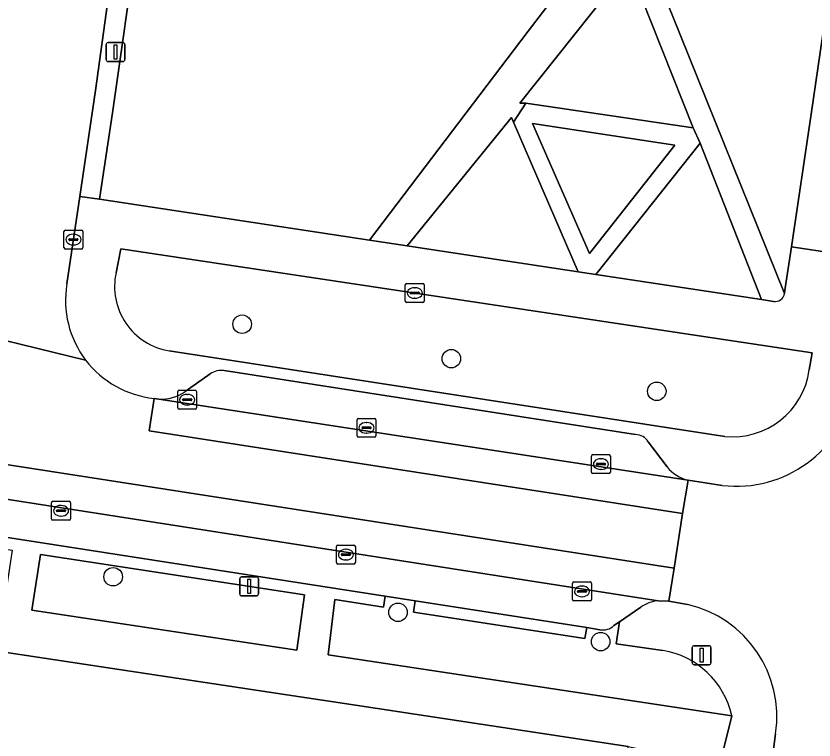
# Model space of a CAD drawing. Extents: x 163008 to 163854, y 382777 to 383982.
# Drawn here: x 163497.14 to 163539.35, y 383207.49 to 383245.8 of the extents above; entities that cross this region are included whole.
import ezdxf

# ---------------------------------------------------------------- set-up
doc = ezdxf.new("R2010")
doc.units = 0
for name, color, linetype in [('IMGEO_Boom', 7, 'Continuous'), ('IMGEO_Erf', 7, 'Continuous'), ('IMGEO_Groenvoorziening', 7, 'Continuous'), ('IMGEO_Kolk', 7, 'Continuous'), ('IMGEO_Lichtmast', 7, 'Continuous'), ('IMGEO_Parkeervlak_open', 7, 'Continuous'), ('IMGEO_Rijbaan_lokaal_gesloten', 7, 'Continuous'), ('IMGEO_Rijbaan_lokaal_open', 7, 'Continuous'), ('IMGEO_Voetpad_halfverhard', 7, 'Continuous'), ('IMGEO_Voetpad_open', 7, 'Continuous')]:
    doc.layers.add(name, color=color, linetype=linetype)

msp = doc.modelspace()

# ---------------------------------------------------------------- linework, layer by layer
at = {"layer": 'IMGEO_Boom'}
for centre in [(163509.104, 383229.49), (163520.17, 383227.667), (163531.033, 383225.941), (163502.282, 383216.128), (163517.35, 383214.246), (163528.064, 383212.694)]:
    msp.add_circle(centre, 0.489, dxfattribs=at)
at = {"layer": 'IMGEO_Erf'}
msp.add_lwpolyline([(163529.514, 383207.154), (163513.94, 383209.504), (163511.464, 383209.877), (163491.84, 383212.838), (163487.723, 383186.135), (163493.021, 383185.055), (163494.8, 383184.78), (163495.83, 383184.63), (163504.561, 383183.36), (163505.941, 383183.159), (163520.659, 383181.018), (163525.379, 383180.331)], close=True, dxfattribs=at)
at = {"layer": 'IMGEO_Groenvoorziening'}
for points in [[(163503.57, 383249.969), (163502.252, 383240.669), (163501.567, 383236.108), (163515.839, 383233.941), (163524.233, 383244.988), (163527.193, 383248.884)], [(163538.913, 383247.112), (163531.131, 383248.289), (163530.839, 383248.333), (163531.847, 383245.867), (163537.788, 383231.116), (163537.814, 383231.286), (163538.163, 383233.587), (163539.193, 383240.596)], [(163539.193, 383240.596), (163539.914, 383245.565)], [(163539.102, 383227.073), (163539.256, 383227.969), (163502.683, 383233.487), (163502.435, 383232.216)], [(163505.252, 383228.078), (163534.628, 383223.556)], [(163518.263, 383214.846), (163516.661, 383215.095), (163516.574, 383214.527), (163514.013, 383214.92), (163513.647, 383212), (163535.001, 383208.772)], [(163528.023, 383213.326), (163527.329, 383213.434), (163527.232, 383212.854), (163518.171, 383214.246), (163518.263, 383214.846)], [(163531.348, 383212.229), (163528.879, 383212.584), (163529.056, 383213.741), (163528.764, 383213.542)]]:
    msp.add_lwpolyline(points, dxfattribs=at)
for points in [[(163529.687, 383248.145), (163529.535, 383248.419), (163523.786, 383241.186), (163524.116, 383241.186), (163532.962, 383239.887)], [(163523.455, 383240.185), (163523.354, 383240.42), (163517.829, 383233.639), (163518.16, 383233.589), (163526.873, 383232.266)], [(163527.468, 383233.233), (163531.983, 383238.962), (163524.457, 383240.107)], [(163536.572, 383230.793), (163533.329, 383239.061), (163527.804, 383232.124)], [(163512.395, 383215.169), (163498.438, 383217.313), (163497.979, 383214.368), (163511.997, 383212.249)]]:
    msp.add_lwpolyline(points, close=True, dxfattribs=at)
for centre, radius, start, end in [((163538.354, 383245.653), 1.563, 356.7853, 69.0252), ((163505.808, 383231.484), 3.451, 167.7618, 260.7294), ((163535.044, 383227.631), 4.096, 264.168, 352.1736), ((163528.174, 383214.188), 0.875, 260.0813, 312.4213), ((163530.624, 383207.805), 4.483, 12.4575, 80.7006)]:
    msp.add_arc(centre, radius, start, end, dxfattribs=at)
at = {"layer": 'IMGEO_Kolk'}
for p, q in [((163499.754, 383234.468), (163500.606, 383234.468)), ((163499.679, 383233.542), (163499.679, 383234.394)), ((163499.981, 383234.011), (163500.379, 383234.011)), ((163500.167, 383234.248), (163500.192, 383234.248)), ((163500.68, 383234.394), (163500.68, 383233.542)), ((163499.938, 383233.962), (163499.938, 383233.974)), ((163500.376, 383233.925), (163499.978, 383233.925)), ((163500.19, 383233.688), (163500.165, 383233.688)), ((163500.422, 383233.974), (163500.422, 383233.962)), ((163500.606, 383233.468), (163499.754, 383233.468)), ((163517.734, 383230.715), (163517.734, 383231.567)), ((163517.809, 383231.641), (163518.661, 383231.641)), ((163518.735, 383231.567), (163518.735, 383230.715)), ((163517.993, 383231.135), (163517.993, 383231.147)), ((163518.431, 383231.098), (163518.033, 383231.098)), ((163518.036, 383231.184), (163518.434, 383231.184)), ((163518.222, 383231.421), (163518.247, 383231.421)), ((163518.477, 383231.147), (163518.477, 383231.135)), ((163518.661, 383230.641), (163517.809, 383230.641)), ((163518.245, 383230.861), (163518.22, 383230.861)), ((163505.772, 383225.995), (163506.624, 383225.995)), ((163505.697, 383225.069), (163505.697, 383225.921)), ((163506.185, 383225.775), (163506.21, 383225.775)), ((163506.698, 383225.921), (163506.698, 383225.069)), ((163505.956, 383225.489), (163505.956, 383225.501)), ((163506.394, 383225.452), (163505.996, 383225.452)), ((163505.999, 383225.538), (163506.397, 383225.538)), ((163506.208, 383225.215), (163506.183, 383225.215)), ((163506.44, 383225.501), (163506.44, 383225.489)), ((163506.624, 383224.995), (163505.772, 383224.995)), ((163515.181, 383223.583), (163515.181, 383224.435)), ((163515.256, 383224.509), (163516.108, 383224.509)), ((163515.669, 383224.289), (163515.694, 383224.289)), ((163516.182, 383224.435), (163516.182, 383223.583)), ((163515.44, 383224.003), (163515.44, 383224.015)), ((163515.878, 383223.966), (163515.48, 383223.966)), ((163515.483, 383224.052), (163515.881, 383224.052)), ((163515.924, 383224.015), (163515.924, 383224.003)), ((163516.108, 383223.509), (163515.256, 383223.509)), ((163515.692, 383223.729), (163515.667, 383223.729)), ((163527.579, 383221.663), (163527.579, 383222.515)), ((163527.654, 383222.589), (163528.506, 383222.589)), ((163528.067, 383222.369), (163528.092, 383222.369)), ((163528.58, 383222.515), (163528.58, 383221.663)), ((163527.838, 383222.083), (163527.838, 383222.095)), ((163528.276, 383222.046), (163527.878, 383222.046)), ((163527.881, 383222.132), (163528.279, 383222.132)), ((163528.09, 383221.809), (163528.065, 383221.809)), ((163528.322, 383222.095), (163528.322, 383222.083)), ((163528.506, 383221.589), (163527.654, 383221.589)), ((163499.099, 383220.119), (163499.951, 383220.119)), ((163499.024, 383219.193), (163499.024, 383220.045)), ((163499.326, 383219.662), (163499.724, 383219.662)), ((163499.512, 383219.899), (163499.537, 383219.899)), ((163500.025, 383220.045), (163500.025, 383219.193)), ((163499.283, 383219.613), (163499.283, 383219.625)), ((163499.721, 383219.576), (163499.323, 383219.576)), ((163499.535, 383219.339), (163499.51, 383219.339)), ((163499.767, 383219.625), (163499.767, 383219.613)), ((163499.951, 383219.119), (163499.099, 383219.119)), ((163514.092, 383216.874), (163514.092, 383217.726)), ((163514.167, 383217.8), (163515.019, 383217.8)), ((163514.58, 383217.58), (163514.605, 383217.58)), ((163515.093, 383217.726), (163515.093, 383216.874)), ((163514.351, 383217.294), (163514.351, 383217.306)), ((163514.789, 383217.257), (163514.391, 383217.257)), ((163514.394, 383217.343), (163514.792, 383217.343)), ((163514.835, 383217.306), (163514.835, 383217.294)), ((163515.019, 383216.8), (163514.167, 383216.8)), ((163514.603, 383217.02), (163514.578, 383217.02)), ((163526.653, 383215.853), (163527.505, 383215.853)), ((163526.578, 383214.927), (163526.578, 383215.779)), ((163527.066, 383215.633), (163527.091, 383215.633)), ((163527.579, 383215.779), (163527.579, 383214.927)), ((163526.837, 383215.347), (163526.837, 383215.359)), ((163527.275, 383215.31), (163526.877, 383215.31)), ((163526.88, 383215.396), (163527.278, 383215.396)), ((163527.089, 383215.073), (163527.064, 383215.073)), ((163527.321, 383215.359), (163527.321, 383215.347)), ((163527.505, 383214.853), (163526.653, 383214.853))]:
    msp.add_line(p, q, dxfattribs=at)
for points in [[(163499.754, 383234.468), (163500.606, 383234.468)], [(163499.679, 383233.542), (163499.679, 383234.394)], [(163500.68, 383234.394), (163500.68, 383233.542)], [(163500.606, 383233.468), (163499.754, 383233.468)], [(163517.734, 383230.715), (163517.734, 383231.567)], [(163517.809, 383231.641), (163518.661, 383231.641)], [(163518.735, 383231.567), (163518.735, 383230.715)], [(163518.661, 383230.641), (163517.809, 383230.641)], [(163505.772, 383225.995), (163506.624, 383225.995)], [(163505.697, 383225.069), (163505.697, 383225.921)], [(163506.698, 383225.921), (163506.698, 383225.069)], [(163506.624, 383224.995), (163505.772, 383224.995)], [(163515.181, 383223.583), (163515.181, 383224.435)], [(163515.256, 383224.509), (163516.108, 383224.509)], [(163516.182, 383224.435), (163516.182, 383223.583)], [(163516.108, 383223.509), (163515.256, 383223.509)], [(163527.579, 383221.663), (163527.579, 383222.515)], [(163527.654, 383222.589), (163528.506, 383222.589)], [(163528.58, 383222.515), (163528.58, 383221.663)], [(163528.506, 383221.589), (163527.654, 383221.589)], [(163499.099, 383220.119), (163499.951, 383220.119)], [(163499.024, 383219.193), (163499.024, 383220.045)], [(163500.025, 383220.045), (163500.025, 383219.193)], [(163499.951, 383219.119), (163499.099, 383219.119)], [(163514.092, 383216.874), (163514.092, 383217.726)], [(163514.167, 383217.8), (163515.019, 383217.8)], [(163515.093, 383217.726), (163515.093, 383216.874)], [(163515.019, 383216.8), (163514.167, 383216.8)], [(163526.653, 383215.853), (163527.505, 383215.853)], [(163526.578, 383214.927), (163526.578, 383215.779)], [(163527.579, 383215.779), (163527.579, 383214.927)], [(163527.505, 383214.853), (163526.653, 383214.853)]]:
    msp.add_lwpolyline(points, dxfattribs=at)
for centre, radius, start, end in [((163499.756, 383234.392), 0.0765, 91.552, 178.448), ((163499.756, 383234.392), 0.0765, 91.552, 178.448), ((163500.604, 383234.392), 0.0765, 1.552, 88.448), ((163500.604, 383234.392), 0.0765, 1.552, 88.448), ((163499.978, 383233.971), 0.0403, 85.8775, 175.7526), ((163500.383, 383233.973), 0.0386, 1.7309, 96.639), ((163499.975, 383233.961), 0.0366, 178.938, 274.7102), ((163500.379, 383233.968), 0.043, 264.8664, 352.4533), ((163499.756, 383233.544), 0.0765, 181.552, 268.448), ((163499.756, 383233.544), 0.0765, 181.552, 268.448), ((163500.604, 383233.544), 0.0765, 271.552, 358.448), ((163500.604, 383233.544), 0.0765, 271.552, 358.448), ((163517.811, 383231.565), 0.0765, 91.552, 178.448), ((163517.811, 383231.565), 0.0765, 91.552, 178.448), ((163518.659, 383231.565), 0.0765, 1.552, 88.448), ((163518.659, 383231.565), 0.0765, 1.552, 88.448), ((163518.033, 383231.144), 0.0403, 85.8775, 175.7526), ((163518.03, 383231.134), 0.0366, 178.938, 274.7102), ((163518.434, 383231.141), 0.043, 264.8664, 352.4533), ((163518.438, 383231.146), 0.0386, 1.7309, 96.639), ((163517.811, 383230.717), 0.0765, 181.552, 268.448), ((163517.811, 383230.717), 0.0765, 181.552, 268.448), ((163518.659, 383230.717), 0.0765, 271.552, 358.448), ((163518.659, 383230.717), 0.0765, 271.552, 358.448), ((163505.774, 383225.919), 0.0765, 91.552, 178.448), ((163505.774, 383225.919), 0.0765, 91.552, 178.448), ((163506.622, 383225.919), 0.0765, 1.552, 88.448), ((163506.622, 383225.919), 0.0765, 1.552, 88.448), ((163505.996, 383225.498), 0.0403, 85.8775, 175.7526), ((163505.993, 383225.488), 0.0366, 178.938, 274.7102), ((163506.397, 383225.495), 0.043, 264.8664, 352.4533), ((163506.401, 383225.5), 0.0386, 1.7309, 96.639), ((163505.774, 383225.071), 0.0765, 181.552, 268.448), ((163505.774, 383225.071), 0.0765, 181.552, 268.448), ((163506.622, 383225.071), 0.0765, 271.552, 358.448), ((163506.622, 383225.071), 0.0765, 271.552, 358.448), ((163515.258, 383224.433), 0.0765, 91.552, 178.448), ((163515.258, 383224.433), 0.0765, 91.552, 178.448), ((163516.106, 383224.433), 0.0765, 1.552, 88.448), ((163516.106, 383224.433), 0.0765, 1.552, 88.448), ((163515.48, 383224.012), 0.0403, 85.8775, 175.7526), ((163515.477, 383224.002), 0.0366, 178.938, 274.7102), ((163515.881, 383224.009), 0.043, 264.8664, 352.4533), ((163515.885, 383224.014), 0.0386, 1.7309, 96.639), ((163515.258, 383223.585), 0.0765, 181.552, 268.448), ((163515.258, 383223.585), 0.0765, 181.552, 268.448), ((163516.106, 383223.585), 0.0765, 271.552, 358.448), ((163516.106, 383223.585), 0.0765, 271.552, 358.448), ((163527.656, 383222.513), 0.0765, 91.552, 178.448), ((163527.656, 383222.513), 0.0765, 91.552, 178.448), ((163528.504, 383222.513), 0.0765, 1.552, 88.448), ((163528.504, 383222.513), 0.0765, 1.552, 88.448), ((163527.878, 383222.092), 0.0403, 85.8775, 175.7526), ((163527.875, 383222.082), 0.0366, 178.938, 274.7102), ((163528.279, 383222.089), 0.043, 264.8664, 352.4533), ((163528.283, 383222.094), 0.0386, 1.7309, 96.639), ((163527.656, 383221.665), 0.0765, 181.552, 268.448), ((163527.656, 383221.665), 0.0765, 181.552, 268.448), ((163528.504, 383221.665), 0.0765, 271.552, 358.448), ((163528.504, 383221.665), 0.0765, 271.552, 358.448), ((163499.101, 383220.043), 0.0765, 91.552, 178.448), ((163499.101, 383220.043), 0.0765, 91.552, 178.448), ((163499.949, 383220.043), 0.0765, 1.552, 88.448), ((163499.949, 383220.043), 0.0765, 1.552, 88.448), ((163499.323, 383219.622), 0.0403, 85.8775, 175.7526), ((163499.728, 383219.624), 0.0386, 1.7309, 96.639), ((163499.32, 383219.612), 0.0366, 178.938, 274.7102), ((163499.724, 383219.619), 0.043, 264.8664, 352.4533), ((163499.101, 383219.195), 0.0765, 181.552, 268.448), ((163499.101, 383219.195), 0.0765, 181.552, 268.448), ((163499.949, 383219.195), 0.0765, 271.552, 358.448), ((163499.949, 383219.195), 0.0765, 271.552, 358.448), ((163514.169, 383217.724), 0.0765, 91.552, 178.448), ((163514.169, 383217.724), 0.0765, 91.552, 178.448), ((163515.017, 383217.724), 0.0765, 1.552, 88.448), ((163515.017, 383217.724), 0.0765, 1.552, 88.448), ((163514.391, 383217.303), 0.0403, 85.8775, 175.7526), ((163514.388, 383217.293), 0.0366, 178.938, 274.7102), ((163514.792, 383217.3), 0.043, 264.8664, 352.4533), ((163514.796, 383217.305), 0.0386, 1.7309, 96.639), ((163514.169, 383216.876), 0.0765, 181.552, 268.448), ((163514.169, 383216.876), 0.0765, 181.552, 268.448), ((163515.017, 383216.876), 0.0765, 271.552, 358.448), ((163515.017, 383216.876), 0.0765, 271.552, 358.448), ((163526.655, 383215.777), 0.0765, 91.552, 178.448), ((163526.655, 383215.777), 0.0765, 91.552, 178.448), ((163527.503, 383215.777), 0.0765, 1.552, 88.448), ((163527.503, 383215.777), 0.0765, 1.552, 88.448), ((163526.877, 383215.356), 0.0403, 85.8775, 175.7526), ((163526.874, 383215.346), 0.0366, 178.938, 274.7102), ((163527.278, 383215.353), 0.043, 264.8664, 352.4533), ((163527.282, 383215.358), 0.0386, 1.7309, 96.639), ((163526.655, 383214.929), 0.0765, 181.552, 268.448), ((163526.655, 383214.929), 0.0765, 181.552, 268.448), ((163527.503, 383214.929), 0.0765, 271.552, 358.448), ((163527.503, 383214.929), 0.0765, 271.552, 358.448)]:
    msp.add_arc(centre, radius, start, end, dxfattribs=at)
for centre, major_axis, ratio, start_param, end_param in [((163500.166, 383233.968), (-0.387, 0.002), 0.722429, 4.712389, 7.853982), ((163500.191, 383233.968), (-0.39, 0.002), 0.717154, 1.570796, 4.712389), ((163518.221, 383231.141), (-0.387, 0.002), 0.722429, 4.712389, 7.853982), ((163518.246, 383231.141), (-0.39, 0.002), 0.717154, 1.570796, 4.712389), ((163506.184, 383225.495), (-0.387, 0.002), 0.722429, 4.712389, 7.853982), ((163506.209, 383225.495), (-0.39, 0.002), 0.717154, 1.570796, 4.712389), ((163515.668, 383224.009), (-0.387, 0.002), 0.722429, 4.712389, 7.853982), ((163515.693, 383224.009), (-0.39, 0.002), 0.717154, 1.570796, 4.712389), ((163528.066, 383222.089), (-0.387, 0.002), 0.722429, 4.712389, 7.853982), ((163528.091, 383222.089), (-0.39, 0.002), 0.717154, 1.570796, 4.712389), ((163499.511, 383219.619), (-0.387, 0.002), 0.722429, 4.712389, 7.853982), ((163499.536, 383219.619), (-0.39, 0.002), 0.717154, 1.570796, 4.712389), ((163514.579, 383217.3), (-0.387, 0.002), 0.722429, 4.712389, 7.853982), ((163514.604, 383217.3), (-0.39, 0.002), 0.717154, 1.570796, 4.712389), ((163527.065, 383215.353), (-0.387, 0.002), 0.722429, 4.712389, 7.853982), ((163527.09, 383215.353), (-0.39, 0.002), 0.717154, 1.570796, 4.712389)]:
    msp.add_ellipse(centre, major_axis=major_axis, ratio=ratio, start_param=start_param, end_param=end_param, dxfattribs=at)
at = {"layer": 'IMGEO_Lichtmast'}
for p, q in [((163501.911, 383243.491), (163501.911, 383244.291)), ((163501.911, 383244.291), (163501.911, 383243.491)), ((163502.011, 383244.391), (163502.801, 383244.391)), ((163502.801, 383244.391), (163502.011, 383244.391)), ((163502.901, 383244.291), (163502.901, 383243.491)), ((163502.901, 383243.491), (163502.901, 383244.291)), ((163502.801, 383243.391), (163502.011, 383243.391)), ((163502.011, 383243.391), (163502.801, 383243.391)), ((163508.977, 383215.218), (163508.977, 383216.018)), ((163508.977, 383216.018), (163508.977, 383215.218)), ((163509.077, 383216.118), (163509.867, 383216.118)), ((163509.867, 383216.118), (163509.077, 383216.118)), ((163509.967, 383216.018), (163509.967, 383215.218)), ((163509.967, 383215.218), (163509.967, 383216.018)), ((163509.867, 383215.118), (163509.077, 383215.118)), ((163509.077, 383215.118), (163509.867, 383215.118)), ((163533.011, 383212.476), (163533.801, 383212.476)), ((163533.801, 383212.476), (163533.011, 383212.476)), ((163532.911, 383211.576), (163532.911, 383212.376)), ((163532.911, 383212.376), (163532.911, 383211.576)), ((163533.901, 383212.376), (163533.901, 383211.576)), ((163533.901, 383211.576), (163533.901, 383212.376)), ((163533.801, 383211.476), (163533.011, 383211.476)), ((163533.011, 383211.476), (163533.801, 383211.476))]:
    msp.add_line(p, q, dxfattribs=at)
for points in [[(163502.331, 383244.266), (163502.481, 383244.266), (163502.481, 383243.516), (163502.331, 383243.516), (163502.331, 383244.266)], [(163509.397, 383215.993), (163509.547, 383215.993), (163509.547, 383215.243), (163509.397, 383215.243), (163509.397, 383215.993)], [(163533.331, 383212.351), (163533.481, 383212.351), (163533.481, 383211.601), (163533.331, 383211.601), (163533.331, 383212.351)]]:
    msp.add_lwpolyline(points, dxfattribs=at)
for centre, start, end in [((163502.011, 383244.291), 90, 180), ((163502.011, 383244.291), 90, 180), ((163502.801, 383244.291), 0, 90), ((163502.801, 383244.291), 360, 90), ((163502.011, 383243.491), 180, 270), ((163502.011, 383243.491), 180, 270), ((163502.801, 383243.491), 270, 0), ((163502.801, 383243.491), 270, 0), ((163509.077, 383216.018), 90, 180), ((163509.077, 383216.018), 90, 180), ((163509.867, 383216.018), 0, 90), ((163509.867, 383216.018), 360, 90), ((163509.077, 383215.218), 180, 270), ((163509.077, 383215.218), 180, 270), ((163509.867, 383215.218), 270, 0), ((163509.867, 383215.218), 270, 0), ((163533.011, 383212.376), 90, 180), ((163533.011, 383212.376), 90, 180), ((163533.801, 383212.376), 0, 90), ((163533.801, 383212.376), 360, 90), ((163533.011, 383211.576), 180, 270), ((163533.011, 383211.576), 180, 270), ((163533.801, 383211.576), 270, 0), ((163533.801, 383211.576), 270, 0)]:
    msp.add_arc(centre, 0.1, start, end, dxfattribs=at)
at = {"layer": 'IMGEO_Parkeervlak_open'}
for points in [[(163531.103, 383214.862), (163419.272, 383232.3)], [(163422.092, 383229.824), (163481.45, 383220.579), (163483.294, 383220.292), (163516.661, 383215.095), (163518.263, 383214.846), (163527.329, 383213.434), (163528.023, 383213.326)], [(163507.42, 383226.857), (163506.088, 383225.922)], [(163529.915, 383223.652), (163508.156, 383227.038)], [(163504.69, 383225.528), (163532.691, 383221.237)], [(163531.582, 383221.938), (163530.586, 383223.267)], [(163528.764, 383213.542), (163529.056, 383213.741), (163530.188, 383214.512)]]:
    msp.add_lwpolyline(points, dxfattribs=at)
for centre, radius, start, end in [((163508.006, 383226.063), 0.987, 81.2315, 126.4009), ((163504.812, 383227.772), 2.247, 266.8818, 304.5972), ((163529.887, 383222.826), 0.827, 32.259, 88.0491), ((163533.149, 383223.19), 2.006, 218.6152, 256.7908), ((163531.259, 383213.084), 1.785, 95.004, 126.861), ((163528.174, 383214.188), 0.875, 260.0813, 312.4213)]:
    msp.add_arc(centre, radius, start, end, dxfattribs=at)
at = {"layer": 'IMGEO_Rijbaan_lokaal_gesloten'}
for points in [[(163373.816, 383241.125), (163373.529, 383239.357), (163375.664, 383239.053), (163378.507, 383238.62), (163398.482, 383235.577), (163411.053, 383233.59), (163419.272, 383232.3), (163531.103, 383214.862), (163531.679, 383214.839), (163531.952, 383216.59)], [(163532.691, 383221.237), (163504.69, 383225.528), (163504.443, 383225.568), (163504.18, 383223.852), (163532.4, 383219.478)]]:
    msp.add_lwpolyline(points, close=True, dxfattribs=at)
at = {"layer": 'IMGEO_Rijbaan_lokaal_open'}
for points in [[(163499.833, 383231.619), (163500.516, 383236.251), (163501.343, 383241.854), (163502.463, 383249.931)], [(163489.115, 383227.97), (163488.822, 383226.223), (163374.249, 383244.006), (163373.816, 383241.125), (163531.952, 383216.59), (163532.4, 383219.478), (163504.18, 383223.852), (163504.443, 383225.568)], [(163493.167, 383229.461), (163500.825, 383227.593)], [(163500.825, 383227.593), (163493.167, 383229.461)], [(163534.496, 383220.964), (163532.691, 383221.237), (163532.4, 383219.478), (163531.952, 383216.59), (163531.679, 383214.839), (163532.657, 383214.661)], [(163537.316, 383207.822), (163537.187, 383206.862), (163543.047, 383205.924), (163543.291, 383207.279)]]:
    msp.add_lwpolyline(points, dxfattribs=at)
for centre, radius, start, end in [((163504.967, 383230.749), 5.207, 170.3802, 217.3035), ((163504.968, 383230.751), 5.21, 217.3155, 264.2129), ((163535.264, 383227.195), 6.278, 262.9725, 349.7416), ((163531.296, 383208.727), 6.088, 351.4482, 77.0803)]:
    msp.add_arc(centre, radius, start, end, dxfattribs=at)
at = {"layer": 'IMGEO_Voetpad_halfverhard'}
for points in [[(163537.788, 383231.116), (163531.847, 383245.867), (163530.839, 383248.333), (163527.193, 383248.884), (163524.233, 383244.988), (163515.839, 383233.941), (163517.829, 383233.639), (163523.354, 383240.42), (163523.455, 383240.185), (163524.116, 383241.186), (163523.786, 383241.186), (163529.535, 383248.419)], [(163529.535, 383248.419), (163529.687, 383248.145), (163532.962, 383239.887), (163533.329, 383239.061), (163536.572, 383230.793), (163537.205, 383230.697)]]:
    msp.add_lwpolyline(points, dxfattribs=at)
for points in [[(163532.962, 383239.887), (163524.116, 383241.186), (163523.455, 383240.185), (163526.873, 383232.266), (163527.804, 383232.124), (163533.329, 383239.061)], [(163531.983, 383238.962), (163527.468, 383233.233), (163524.457, 383240.107)]]:
    msp.add_lwpolyline(points, close=True, dxfattribs=at)
msp.add_arc((163537.292, 383231.191), 0.502, 260.0437, 351.3657, dxfattribs=at)
at = {"layer": 'IMGEO_Voetpad_open'}
for points in [[(163502.463, 383249.931), (163501.343, 383241.854), (163500.516, 383236.251), (163501.567, 383236.108), (163502.252, 383240.669), (163503.57, 383249.969)], [(163539.914, 383245.565), (163539.193, 383240.596), (163538.163, 383233.587), (163540.509, 383233.234), (163541.053, 383236.751), (163542.822, 383236.475), (163542.291, 383232.965), (163542.594, 383232.919), (163544.004, 383242.393)], [(163527.804, 383232.124), (163526.873, 383232.266), (163518.16, 383233.589), (163517.829, 383233.639), (163515.839, 383233.941), (163501.567, 383236.108), (163500.516, 383236.251), (163499.833, 383231.619)], [(163541.442, 383226.077), (163542.114, 383230.548), (163542.594, 383232.919), (163542.291, 383232.965), (163540.509, 383233.234), (163538.163, 383233.587), (163537.814, 383231.286), (163537.788, 383231.116)], [(163502.435, 383232.216), (163502.683, 383233.487), (163539.256, 383227.969)], [(163419.272, 383232.3), (163419.024, 383231.013), (163418.093, 383231.161), (163417.926, 383229.893), (163440.851, 383226.277), (163440.336, 383223.072), (163417.441, 383226.495), (163417.095, 383224.115), (163448.47, 383219.382), (163458.131, 383217.924), (163458.854, 383217.815), (163462.133, 383217.32), (163491.84, 383212.838), (163511.464, 383209.877), (163513.94, 383209.504), (163529.514, 383207.154), (163531.766, 383206.678)], [(163537.205, 383230.697), (163536.572, 383230.793), (163527.804, 383232.124)], [(163534.628, 383223.556), (163505.252, 383228.078)], [(163539.256, 383227.969), (163539.102, 383227.073)], [(163506.088, 383225.922), (163507.42, 383226.857)], [(163508.156, 383227.038), (163529.915, 383223.652)], [(163504.443, 383225.568), (163504.69, 383225.528)], [(163533.593, 383203.106), (163533.604, 383203.137), (163535.001, 383208.772), (163513.647, 383212), (163514.013, 383214.92), (163516.574, 383214.527), (163516.661, 383215.095), (163483.294, 383220.292), (163483.199, 383219.681), (163496.943, 383217.542), (163496.495, 383214.611), (163445.836, 383222.234), (163446.327, 383225.42)], [(163530.586, 383223.267), (163531.582, 383221.938)], [(163532.691, 383221.237), (163534.496, 383220.964)], [(163532.657, 383214.661), (163531.679, 383214.839), (163531.103, 383214.862)], [(163530.188, 383214.512), (163529.056, 383213.741), (163528.879, 383212.584), (163531.348, 383212.229)], [(163535.001, 383208.772), (163533.604, 383203.137), (163533.593, 383203.106), (163523.594, 383135.914), (163523.381, 383135.495), (163518.36, 383131.075), (163517.084, 383129.951), (163514.914, 383128.02), (163509.255, 383122.906), (163507.75, 383121.545), (163504.889, 383117.451), (163508.186, 383108.222), (163510.267, 383105.844), (163510.643, 383106.173), (163510.906, 383105.872), (163511.348, 383106.559), (163511.385, 383107.322), (163508.207, 383116.831)], [(163535.939, 383197.843), (163536.484, 383201.539), (163537.187, 383206.862), (163537.316, 383207.822)]]:
    msp.add_lwpolyline(points, dxfattribs=at)
for points in [[(163498.438, 383217.313), (163512.395, 383215.169), (163511.997, 383212.249), (163497.979, 383214.368)], [(163518.263, 383214.846), (163518.171, 383214.246), (163527.232, 383212.854), (163527.329, 383213.434)]]:
    msp.add_lwpolyline(points, close=True, dxfattribs=at)
for centre, radius, start, end in [((163538.354, 383245.653), 1.563, 356.7853, 69.0252), ((163505.808, 383231.484), 3.451, 167.7618, 260.7294), ((163504.967, 383230.749), 5.207, 170.3802, 217.3035), ((163537.292, 383231.191), 0.502, 260.0437, 351.3657), ((163504.968, 383230.751), 5.21, 217.3155, 264.2129), ((163508.006, 383226.063), 0.987, 81.2315, 126.4009), ((163535.044, 383227.631), 4.096, 264.168, 352.1736), ((163535.264, 383227.195), 6.278, 262.9725, 349.7416), ((163504.812, 383227.772), 2.247, 266.8818, 304.5972), ((163529.887, 383222.826), 0.827, 32.259, 88.0491), ((163533.149, 383223.19), 2.006, 218.6152, 256.7908), ((163531.259, 383213.084), 1.785, 95.004, 126.861), ((163531.296, 383208.727), 6.088, 351.4482, 77.0803), ((163530.624, 383207.805), 4.483, 12.4575, 80.7006)]:
    msp.add_arc(centre, radius, start, end, dxfattribs=at)

doc.saveas('drawing.dxf')
